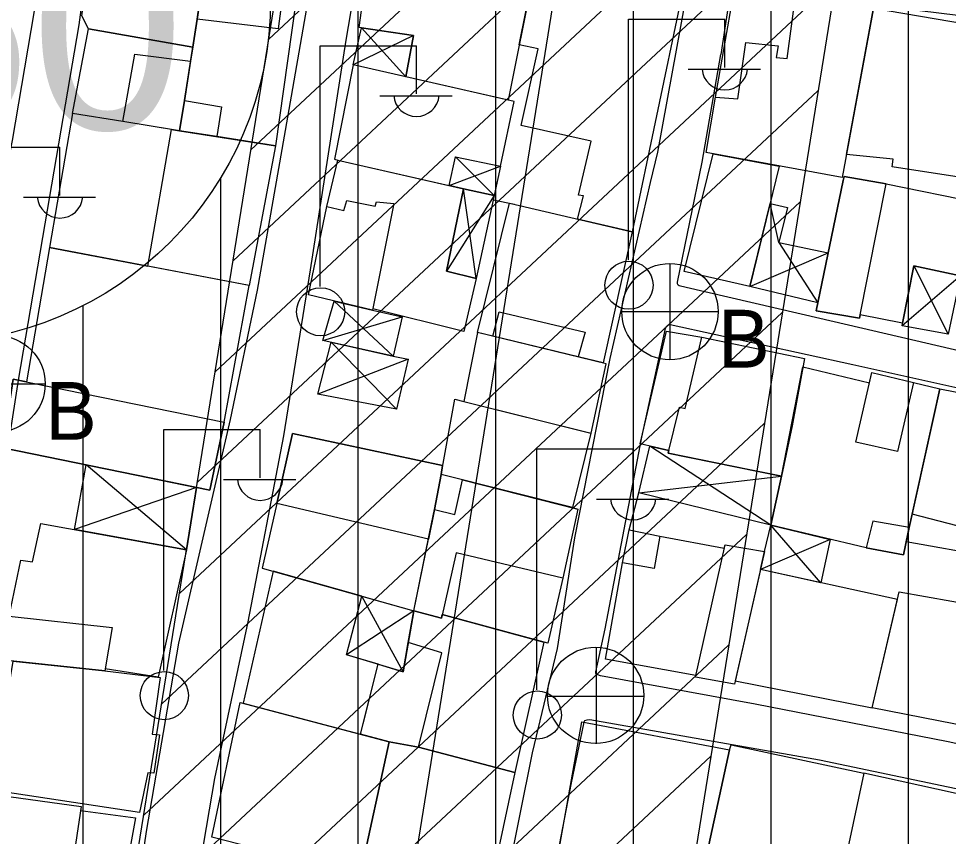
# Model space of a CAD drawing. Extents: x 417997 to 421451, y 4451742 to 4455216.
# Drawn here: x 419548.1 to 419615.7, y 4453269.9 to 4453329.3 of the extents above; entities that cross this region are included whole.
import ezdxf

# ---------------------------------------------------------------- set-up
doc = ezdxf.new("R2010")
doc.units = 0
for name, color, linetype in [('B_Mesken', 7, 'Continuous'), ('B_Sundurma', 7, 'Continuous'), ('B_Teras', 7, 'Continuous'), ('S_Elektrik_Diregi', 7, 'Continuous'), ('S_Rogar_Kapagi', 7, 'Continuous'), ('S_Rogar_Kapagi_Buski', 7, 'Continuous'), ('Sinir_Duvar_tek_tarafa_ait', 7, 'Continuous'), ('SM_DAIRE', 7, 'Continuous'), ('SM_TAKS', 7, 'Continuous'), ('TA_ENH_154', 7, 'Continuous'), ('TA_ENH_KORUMA', 7, 'Continuous'), ('TA_ENH_TARAMA', 7, 'Continuous'), ('TR_ORTAYOGUNKONUT', 7, 'Continuous'), ('Yol_Sose', 7, 'Continuous')]:
    doc.layers.add(name, color=color, linetype=linetype)

msp = doc.modelspace()

# ---------------------------------------------------------------- linework, layer by layer
at = {"layer": 'B_Mesken'}
for points in [[(419553.175, 4453328.574), (419552.696, 4453329.533), (419553.4, 4453334.468), (419561.69, 4453333.465), (419561.075, 4453329.285), (419560.755, 4453327.247)], [(419567.543, 4453333.044), (419567.868, 4453333.039), (419567.845, 4453332.674), (419568.527, 4453332.612), (419566.77, 4453320.085), (419562.49, 4453320.749), (419559.778, 4453321.175), (419560.143, 4453323.358), (419561.075, 4453329.285), (419561.708, 4453333.585)], [(419576.229, 4453325.079), (419576.795, 4453328.08), (419572.838, 4453328.666), (419573.531, 4453333.643), (419585.439, 4453332.226), (419583.671, 4453323.389)], [(419585.439, 4453332.226), (419596.222, 4453330.703), (419592.696, 4453313.817), (419588.713, 4453314.749), (419589.148, 4453316.438), (419588.79, 4453316.486), (419589.711, 4453320.411), (419584.61, 4453321.545), (419585.865, 4453327.131), (419584.478, 4453327.421)], [(419604.518, 4453330.589), (419604.592, 4453331.135), (419610.219, 4453330.085), (419607.954, 4453317.762), (419598.062, 4453319.582), (419598.753, 4453323.62), (419600.055, 4453331.099)], [(419608.264, 4453319.446), (419610.219, 4453330.085), (419620.332, 4453328.347), (419618.342, 4453317.514), (419611.594, 4453318.558), (419611.661, 4453319.098)], [(419552.014, 4453322.428), (419553.175, 4453328.574), (419560.755, 4453327.247), (419560.593, 4453326.222), (419559.778, 4453321.175), (419555.667, 4453321.838)], [(419571.303, 4453319.039), (419579.383, 4453317.197), (419579.852, 4453319.28), (419583.128, 4453318.587), (419584.117, 4453323.288), (419572.398, 4453325.948), (419571.049, 4453319.112)], [(419552.014, 4453322.428), (419550.338, 4453312.673), (419557.481, 4453311.322), (419559.208, 4453321.267), (419555.667, 4453321.838)], [(419559.208, 4453321.267), (419559.778, 4453321.175), (419566.77, 4453320.085), (419564.843, 4453309.93), (419557.481, 4453311.322)], [(419596.475, 4453310.944), (419598.578, 4453319.487), (419603.374, 4453318.605), (419601.241, 4453309.86)], [(419570.487, 4453315.669), (419571.303, 4453319.039), (419580.425, 4453316.96), (419579.201, 4453310.959), (419581.337, 4453310.437), (419580.447, 4453306.569), (419573.827, 4453308.231), (419573.804, 4453308.119), (419569.168, 4453309.235)], [(419612.334, 4453307.177), (419609.264, 4453307.785), (419609.216, 4453307.541), (419606.051, 4453308.074), (419608.033, 4453317.561), (419608.082, 4453317.839), (419611.157, 4453317.321), (419617.818, 4453315.964), (419616.553, 4453310.619), (419613.164, 4453311.362)], [(419592.696, 4453313.817), (419590.578, 4453304.292), (419588.765, 4453304.733), (419582.554, 4453306.24), (419581.453, 4453306.507), (419583.774, 4453315.904)], [(419563.042, 4453299.992), (419564.843, 4453309.93), (419550.338, 4453312.673), (419548.674, 4453302.925), (419547.694, 4453303.125), (419546.943, 4453298.127), (419561.991, 4453295.052)], [(419580.454, 4453301.482), (419589.705, 4453299.195), (419590.787, 4453304.242), (419581.453, 4453306.507)], [(419595.185, 4453306.612), (419597.749, 4453306.175), (419605.204, 4453304.626), (419604.318, 4453299.725), (419603.54, 4453296.058), (419601.108, 4453296.551), (419595.309, 4453297.733), (419595.358, 4453297.93), (419593.263, 4453298.415)], [(419605.092, 4453304.005), (419609.941, 4453302.854), (419610.113, 4453303.602), (419613.145, 4453302.884), (419615.053, 4453302.425), (419612.819, 4453292.344), (419612.404, 4453290.354), (419609.683, 4453290.857), (419602.769, 4453292.498), (419603.54, 4453296.058)], [(419618.592, 4453290.239), (419612.598, 4453291.287), (419612.819, 4453292.344), (419613.033, 4453293.308), (419615.053, 4453302.425), (419624.965, 4453300.468), (419624.846, 4453300.009), (419622.416, 4453289.106), (419618.522, 4453289.909)], [(419589.67, 4453299.204), (419588.351, 4453293.79), (419578.793, 4453296.199), (419579.791, 4453301.671), (419580.454, 4453301.482)], [(419576.818, 4453286.284), (419577.88, 4453291.488), (419577.987, 4453292.011), (419578.32, 4453293.645), (419578.793, 4453296.199), (419578.91, 4453296.841), (419567.998, 4453299.18), (419566.868, 4453294.087), (419565.792, 4453289.393)], [(419587.638, 4453288.666), (419586.565, 4453283.93), (419578.887, 4453286.025), (419578.826, 4453285.757), (419576.818, 4453286.284), (419577.987, 4453292.011), (419578.32, 4453293.645), (419579.802, 4453293.274), (419580.241, 4453295.245), (419580.365, 4453295.803), (419588.748, 4453293.662)], [(419554.373, 4453282.071), (419554.348, 4453281.927), (419546.818, 4453282.714), (419547.404, 4453285.894), (419548.254, 4453289.953), (419549.1, 4453289.844), (419549.703, 4453292.622), (419560.29, 4453290.722), (419558.228, 4453281.469)], [(419597.31, 4453281.59), (419590.747, 4453282.769), (419591.98, 4453289.772), (419592.461, 4453292.167), (419594.7, 4453291.702), (419599.379, 4453290.836), (419599.436, 4453291.089), (419602.305, 4453290.594), (419600.127, 4453280.955), (419597.281, 4453281.462)], [(419566.584, 4453289.169), (419564.406, 4453279.56), (419572.944, 4453277.31), (419574.234, 4453282.393), (419571.931, 4453283.074), (419573.049, 4453287.347)], [(419611.96, 4453287.098), (419602.007, 4453289.274), (419600.18, 4453281.189), (419610.129, 4453279.228)], [(419610.129, 4453279.228), (419612.09, 4453287.66), (419621.652, 4453285.977), (419619.783, 4453277.34)], [(419573.145, 4453278.064), (419574.234, 4453282.393), (419576.045, 4453281.858), (419576.417, 4453283.989), (419576.818, 4453286.284), (419578.826, 4453285.757), (419578.887, 4453286.025), (419586.258, 4453284.013), (419584.161, 4453274.542), (419577.157, 4453276.362), (419575.014, 4453276.765), (419572.944, 4453277.31)], [(419556.879, 4453271.63), (419546.135, 4453273.237), (419547.699, 4453282.622), (419554.348, 4453281.927), (419558.379, 4453281.44), (419557.804, 4453277.312), (419558.339, 4453277.265), (419557.915, 4453274.478), (419557.493, 4453274.508)], [(419562.124, 4453269.822), (419564.194, 4453279.616), (419575.014, 4453276.765), (419572.911, 4453267.074)], [(419599.768, 4453276.191), (419597.534, 4453265.939), (419587.202, 4453268.01), (419589.028, 4453278.212)], [(419584.161, 4453274.542), (419582.001, 4453264.44), (419578.197, 4453265.381), (419575.141, 4453266.263), (419572.911, 4453267.074), (419575.014, 4453276.765), (419577.157, 4453276.362)], [(419599.768, 4453276.191), (419599.88, 4453276.542), (419609.53, 4453274.479), (419607.662, 4453265.742), (419607.549, 4453265.255), (419603.444, 4453266.034), (419602.599, 4453262.654), (419596.699, 4453263.807), (419597.275, 4453265.991), (419597.534, 4453265.939)], [(419619.286, 4453271.927), (419618.796, 4453271.987), (419618.881, 4453272.42), (419609.53, 4453274.479), (419607.662, 4453265.742), (419617.52, 4453263.651)], [(419552.593, 4453271.76), (419556.596, 4453271.228), (419555.818, 4453266.963), (419556.483, 4453266.894), (419555.597, 4453261.363), (419551.153, 4453262.159), (419551.13, 4453262.009), (419542.078, 4453263.446), (419543.669, 4453273.288), (419552.637, 4453272.057)]]:
    msp.add_lwpolyline(points, close=True, dxfattribs=at)
at = {"layer": 'B_Sundurma'}
for p, q in [((419573.01, 4453328.641), (419576.229, 4453325.079)), ((419576.795, 4453328.08), (419572.398, 4453325.948)), ((419579.852, 4453319.28), (419582.646, 4453316.46)), ((419579.383, 4453317.197), (419583.128, 4453318.587)), ((419581.337, 4453310.437), (419580.425, 4453316.96)), ((419582.646, 4453316.46), (419579.201, 4453310.959)), ((419603.356, 4453313.057), (419602.709, 4453315.878)), ((419603.356, 4453313.057), (419606.173, 4453308.656)), ((419601.241, 4453309.86), (419606.933, 4453312.294)), ((419613.164, 4453311.362), (419615.655, 4453306.396)), ((419616.553, 4453310.619), (419612.304, 4453306.997)), ((419571.032, 4453308.786), (419575.317, 4453304.8)), ((419570.2, 4453305.931), (419575.98, 4453307.645)), ((419570.816, 4453305.795), (419575.566, 4453300.933)), ((419576.393, 4453304.561), (419569.844, 4453302.038)), ((419602.769, 4453292.498), (419593.979, 4453298.249)), ((419560.29, 4453290.722), (419553.009, 4453296.887)), ((419593.168, 4453294.857), (419603.54, 4453296.058)), ((419561.028, 4453295.248), (419552.144, 4453292.184)), ((419606.394, 4453288.315), (419602.769, 4453292.498)), ((419607.085, 4453291.473), (419602.007, 4453289.274)), ((419576.045, 4453281.858), (419573.049, 4453287.347)), ((419576.818, 4453286.284), (419571.931, 4453283.074))]:
    msp.add_line(p, q, dxfattribs=at)
for points in [[(419573.01, 4453328.641), (419576.795, 4453328.08), (419576.229, 4453325.079), (419572.398, 4453325.948)], [(419580.425, 4453316.96), (419579.383, 4453317.197), (419579.852, 4453319.28), (419583.128, 4453318.587), (419582.646, 4453316.46)], [(419582.646, 4453316.46), (419581.337, 4453310.437), (419579.201, 4453310.959), (419580.425, 4453316.96)], [(419601.241, 4453309.86), (419602.709, 4453315.878), (419603.969, 4453315.587), (419603.356, 4453313.057), (419606.933, 4453312.294), (419606.173, 4453308.656)], [(419612.334, 4453307.177), (419613.164, 4453311.362), (419616.553, 4453310.619), (419615.655, 4453306.396), (419612.304, 4453306.997)], [(419570.2, 4453305.931), (419571.032, 4453308.786), (419573.804, 4453308.119), (419575.98, 4453307.645), (419575.317, 4453304.8)], [(419570.816, 4453305.795), (419575.317, 4453304.8), (419576.393, 4453304.561), (419575.566, 4453300.933), (419569.844, 4453302.038)], [(419602.769, 4453292.498), (419593.168, 4453294.857), (419593.979, 4453298.249), (419595.358, 4453297.93), (419595.309, 4453297.733), (419603.54, 4453296.058)], [(419561.028, 4453295.248), (419560.29, 4453290.722), (419552.144, 4453292.184), (419553.009, 4453296.887)], [(419607.085, 4453291.473), (419606.394, 4453288.315), (419602.007, 4453289.274), (419602.305, 4453290.594), (419602.769, 4453292.498)], [(419576.818, 4453286.284), (419576.045, 4453281.858), (419571.931, 4453283.074), (419573.049, 4453287.347)]]:
    msp.add_lwpolyline(points, close=True, dxfattribs=at)
at = {"layer": 'B_Teras'}
for points in [[(419561.075, 4453329.285), (419561.708, 4453333.585), (419567.543, 4453333.044), (419566.964, 4453328.567)], [(419604.592, 4453331.135), (419610.219, 4453330.085), (419607.954, 4453317.762), (419598.062, 4453319.582), (419598.753, 4453323.62), (419600.362, 4453323.48), (419600.959, 4453327.574), (419603.292, 4453327.347), (419603.156, 4453326.491), (419603.953, 4453326.413)], [(419555.667, 4453321.838), (419556.535, 4453326.744), (419560.593, 4453326.222), (419560.143, 4453323.358), (419559.778, 4453321.175)], [(419559.778, 4453321.175), (419560.143, 4453323.358), (419562.842, 4453322.897), (419562.49, 4453320.749)], [(419608.033, 4453317.561), (419606.051, 4453308.074), (419609.216, 4453307.541), (419611.157, 4453317.321), (419608.082, 4453317.839)], [(419569.168, 4453309.235), (419570.487, 4453315.669), (419571.731, 4453315.382), (419571.939, 4453316.098), (419574.007, 4453315.69), (419574.107, 4453316.005), (419575.373, 4453315.885), (419573.804, 4453308.119)], [(419588.765, 4453304.733), (419582.554, 4453306.24), (419583.023, 4453308.018), (419589.269, 4453306.536)], [(419595.309, 4453297.733), (419596.127, 4453301.09), (419596.535, 4453300.976), (419597.749, 4453306.175), (419605.204, 4453304.626), (419604.318, 4453299.725), (419603.54, 4453296.058), (419601.108, 4453296.551)], [(419608.946, 4453298.542), (419610.113, 4453303.602), (419613.145, 4453302.884), (419611.981, 4453297.869)], [(419547.694, 4453303.125), (419563.042, 4453299.992), (419561.991, 4453295.052), (419546.943, 4453298.127)], [(419615.053, 4453302.425), (419624.965, 4453300.468), (419624.846, 4453300.009), (419622.416, 4453289.106), (419618.522, 4453289.909), (419618.919, 4453291.779), (419613.033, 4453293.308)], [(419567.998, 4453299.18), (419578.91, 4453296.841), (419578.793, 4453296.199), (419578.32, 4453293.645), (419577.88, 4453291.488), (419566.868, 4453294.087)], [(419578.826, 4453285.757), (419576.818, 4453286.284), (419578.32, 4453293.645), (419579.802, 4453293.274), (419580.365, 4453295.803), (419588.351, 4453293.79), (419588.748, 4453293.662), (419587.638, 4453288.666), (419579.895, 4453290.507)], [(419612.404, 4453290.354), (419612.819, 4453292.344), (419610.175, 4453292.791), (419609.683, 4453290.857)], [(419591.98, 4453289.772), (419592.461, 4453292.167), (419594.7, 4453291.702), (419594.281, 4453289.353)], [(419600.127, 4453280.955), (419597.281, 4453281.462), (419599.436, 4453291.089), (419602.305, 4453290.594)], [(419586.258, 4453284.013), (419584.161, 4453274.542), (419577.157, 4453276.362), (419578.851, 4453283.226), (419576.417, 4453283.989), (419576.818, 4453286.284), (419578.826, 4453285.757), (419578.887, 4453286.025)], [(419547.404, 4453285.894), (419554.895, 4453285.064), (419554.348, 4453281.927), (419546.818, 4453282.714)], [(419543.669, 4453273.288), (419552.637, 4453272.057), (419551.13, 4453262.009), (419542.078, 4453263.446)]]:
    msp.add_lwpolyline(points, close=True, dxfattribs=at)
at = {"layer": 'S_Elektrik_Diregi'}
for p, q in [((419592.414, 4453311.777), (419592.414, 4453329.277)), ((419592.414, 4453329.277), (419599.414, 4453329.277)), ((419599.414, 4453325.777), (419599.414, 4453329.277)), ((419570.004, 4453309.851), (419570.004, 4453327.351)), ((419570.004, 4453327.351), (419577.004, 4453327.351)), ((419577.004, 4453323.851), (419577.004, 4453327.351)), ((419596.754, 4453325.637), (419602.004, 4453325.637)), ((419574.344, 4453323.711), (419579.594, 4453323.711)), ((419544.098, 4453319.973), (419551.098, 4453319.973)), ((419551.098, 4453316.473), (419551.098, 4453319.973)), ((419548.438, 4453316.333), (419553.688, 4453316.333)), ((419558.643, 4453281.955), (419558.643, 4453299.455)), ((419558.643, 4453299.455), (419565.643, 4453299.455)), ((419565.643, 4453295.955), (419565.643, 4453299.455)), ((419585.761, 4453280.545), (419585.761, 4453298.045)), ((419585.761, 4453298.045), (419592.761, 4453298.045)), ((419592.761, 4453294.545), (419592.761, 4453298.045)), ((419562.983, 4453295.815), (419568.233, 4453295.815)), ((419590.101, 4453294.405), (419595.351, 4453294.405))]:
    msp.add_line(p, q, dxfattribs=at)
for centre in [(419592.45, 4453309.942), (419570.04, 4453308.016), (419558.679, 4453280.12), (419585.797, 4453278.71)]:
    msp.add_circle(centre, 1.75, dxfattribs=at)
for centre in [(419599.415, 4453325.79), (419577.005, 4453323.864), (419551.098, 4453316.486), (419565.644, 4453295.968), (419592.761, 4453294.558)]:
    msp.add_arc(centre, 1.658, 184.83843, 355.14641, dxfattribs=at)
at = {"layer": 'S_Rogar_Kapagi'}
for p, q in [((419590.085, 4453276.609), (419590.085, 4453283.609)), ((419586.515, 4453280.074), (419593.515, 4453280.074))]:
    msp.add_line(p, q, dxfattribs=at)
msp.add_circle((419590.031, 4453280.137), 3.5, dxfattribs=at)
at = {"layer": 'S_Rogar_Kapagi_Buski'}
for p, q in [((419595.433, 4453311.524), (419595.433, 4453304.524)), ((419591.933, 4453308.024), (419598.933, 4453308.024)), ((419543.024, 4453302.774), (419550.024, 4453302.774))]:
    msp.add_line(p, q, dxfattribs=at)
for centre in [(419595.433, 4453308.024), (419546.524, 4453302.774)]:
    msp.add_circle(centre, 3.5, dxfattribs=at)
at = {"layer": 'Sinir_Duvar_tek_tarafa_ait'}
for points in [[(419584.127, 4453315.821), (419582.574, 4453316.13)], [(419592.461, 4453292.167), (419593.168, 4453294.857)]]:
    msp.add_lwpolyline(points, dxfattribs=at)
at = {"layer": 'SM_DAIRE'}
msp.add_circle((419541.411, 4453330.729), 25, dxfattribs=at)
msp.add_circle((419541.411, 4453330.729), 25, dxfattribs=at)
at = {"layer": 'TA_ENH_154'}
msp.add_lwpolyline([(421244.229, 4452871.733), (420603.453, 4452866.932), (420104.111, 4452747.147), (419709.07, 4452649.72), (419353.297, 4452559.565), (419284.532, 4452601.288), (419287.681, 4452599.871), (419484.079, 4452691.722), (419833.947, 4454863.938), (419862.826, 4455014.236)], dxfattribs=at)
msp.add_lwpolyline([(421244.229, 4452871.733), (420603.453, 4452866.932), (420104.111, 4452747.147), (419709.07, 4452649.72), (419353.297, 4452559.565), (419284.532, 4452601.288), (419287.681, 4452599.871), (419484.079, 4452691.722), (419833.947, 4454863.938), (419862.826, 4455014.236)], dxfattribs=at)
at = {"layer": 'TA_ENH_KORUMA'}
msp.add_line((419466.015, 4452705.355), (419814.248, 4454867.416), dxfattribs=at)
msp.add_line((419466.015, 4452705.355), (419814.248, 4454867.416), dxfattribs=at)
msp.add_lwpolyline([(419883.153, 4455014.021), (419853.647, 4454860.459), (419502.143, 4452678.088), (419329.549, 4452597.37), (419356.508, 4452581.013), (419704.218, 4452669.124), (420099.383, 4452766.582), (420601.013, 4452886.916), (421244.438, 4452891.737)], dxfattribs=at)
msp.add_lwpolyline([(419883.153, 4455014.021), (419853.647, 4454860.459), (419502.143, 4452678.088), (419329.549, 4452597.37), (419356.508, 4452581.013), (419704.218, 4452669.124), (420099.383, 4452766.582), (420601.013, 4452886.916), (421244.438, 4452891.737)], dxfattribs=at)
at = {"layer": 'TA_ENH_TARAMA'}
for p, q in [((419566.271, 4453327.831), (419613.971, 4453372.41)), ((419566.271, 4453327.831), (419613.971, 4453372.41)), ((419564.974, 4453319.774), (419612.673, 4453364.353)), ((419564.974, 4453319.774), (419612.673, 4453364.353)), ((419563.676, 4453311.717), (419611.375, 4453356.295)), ((419563.676, 4453311.717), (419611.375, 4453356.295)), ((419562.378, 4453303.66), (419610.078, 4453348.238)), ((419562.378, 4453303.66), (419610.078, 4453348.238)), ((419561.08, 4453295.603), (419608.78, 4453340.181)), ((419561.08, 4453295.603), (419608.78, 4453340.181)), ((419559.783, 4453287.546), (419607.482, 4453332.124)), ((419559.783, 4453287.546), (419607.482, 4453332.124)), ((419558.485, 4453279.488), (419606.185, 4453324.067)), ((419558.485, 4453279.488), (419606.185, 4453324.067)), ((419557.187, 4453271.431), (419604.887, 4453316.01)), ((419557.187, 4453271.431), (419604.887, 4453316.01)), ((419555.89, 4453263.374), (419603.589, 4453307.953)), ((419555.89, 4453263.374), (419603.589, 4453307.953)), ((419554.592, 4453255.317), (419602.291, 4453299.896)), ((419554.592, 4453255.317), (419602.291, 4453299.896)), ((419553.294, 4453247.26), (419600.994, 4453291.838)), ((419553.294, 4453247.26), (419600.994, 4453291.838)), ((419551.997, 4453239.203), (419599.696, 4453283.781)), ((419551.997, 4453239.203), (419599.696, 4453283.781)), ((419550.699, 4453231.146), (419598.398, 4453275.724)), ((419550.699, 4453231.146), (419598.398, 4453275.724))]:
    msp.add_line(p, q, dxfattribs=at)
at = {"layer": 'TR_ORTAYOGUNKONUT'}
for p, q in [((419572.78, 4453208.273), (419572.78, 4453390.173)), ((419572.78, 4453208.273), (419572.78, 4453390.173)), ((419582.78, 4453219.999), (419582.78, 4453389.263)), ((419582.78, 4453219.999), (419582.78, 4453389.263)), ((419592.78, 4453231.725), (419592.78, 4453377.085)), ((419592.78, 4453231.725), (419592.78, 4453377.085)), ((419602.78, 4453243.452), (419602.78, 4453375.714)), ((419602.78, 4453243.452), (419602.78, 4453375.714)), ((419612.78, 4453255.178), (419612.78, 4453374.343)), ((419612.78, 4453255.178), (419612.78, 4453374.343)), ((419562.78, 4453198.243), (419562.78, 4453317.754)), ((419562.78, 4453198.243), (419562.78, 4453317.754)), ((419552.78, 4453193.491), (419552.78, 4453308.464)), ((419552.78, 4453193.491), (419552.78, 4453308.464))]:
    msp.add_line(p, q, dxfattribs=at)
at = {"layer": 'Yol_Sose'}
for points in [[(419544.799, 4453336.118), (419549.605, 4453335.7), (419549.884, 4453335.602), (419550.014, 4453335.446), (419550.108, 4453335.193), (419547.63, 4453320.454), (419545.595, 4453310.538), (419543.745, 4453299.406), (419541.636, 4453287.137), (419539.841, 4453276.243), (419538.872, 4453270.55), (419538.75, 4453270.317), (419538.547, 4453270.163), (419538.345, 4453270.077), (419536.512, 4453270.121), (419523.393, 4453270.711), (419514.785, 4453271.208), (419514.336, 4453271.236), (419514.177, 4453271.307), (419514.132, 4453271.434), (419514.584, 4453284.017), (419515.092, 4453299.933), (419515.368, 4453311.629)], [(419552.498, 4453328.859), (419553.33, 4453335.266), (419553.467, 4453335.572), (419553.529, 4453335.672), (419553.759, 4453335.756), (419568.274, 4453333.865), (419569.374, 4453333.715), (419569.491, 4453333.638), (419569.546, 4453333.525), (419569.562, 4453333.309), (419567.633, 4453322.16), (419565.429, 4453309.595), (419563.463, 4453300.177)], [(419553.319, 4453225.573), (419555.915, 4453239.786), (419558.351, 4453252.114), (419560.37, 4453262.421), (419562.347, 4453274.085), (419564.788, 4453285.47), (419564.788, 4453285.47), (419567.365, 4453299.009), (419569.307, 4453311.054), (419571.867, 4453327.607), (419572.865, 4453333.479), (419572.966, 4453333.791), (419573.054, 4453333.935), (419573.261, 4453334.034), (419587.432, 4453332.49), (419593.01, 4453331.682)], [(419593.01, 4453331.682), (419596.483, 4453331.189), (419596.566, 4453331.151), (419596.621, 4453331.033), (419594.523, 4453319.611)], [(419667.635, 4453323.246), (419654.128, 4453325.373), (419647.283, 4453326.124), (419639.775, 4453327.237), (419623.854, 4453328.614), (419608.644, 4453330.489), (419600.107, 4453331.451), (419600.025, 4453331.448), (419599.919, 4453331.419), (419599.832, 4453331.356), (419599.137, 4453326.703)], [(419543.304, 4453275.052), (419545.164, 4453285.598), (419546.694, 4453294.262), (419548.075, 4453303.047), (419550.019, 4453314.405), (419552.498, 4453328.859)], [(419662.136, 4453306.953), (419655.717, 4453300.343), (419651.893, 4453296.528), (419651.765, 4453296.45), (419651.442, 4453296.318), (419651.2, 4453296.285), (419650.532, 4453296.387), (419631.057, 4453301.662), (419626.626, 4453302.809), (419606.316, 4453307.537), (419596.62, 4453309.789), (419596.09, 4453309.908), (419596.017, 4453309.959), (419595.982, 4453310.043), (419595.97, 4453310.122), (419595.977, 4453310.158), (419597.785, 4453318.897), (419599.137, 4453326.703)], [(419594.523, 4453319.611), (419593.989, 4453317.415), (419591.064, 4453304.615)], [(419590.722, 4453284.98), (419593.382, 4453298.897), (419595.116, 4453306.795), (419595.148, 4453306.911), (419595.275, 4453307.034), (419595.442, 4453307.082), (419608.728, 4453304.187), (419625.294, 4453300.491), (419640.361, 4453296.245), (419650.167, 4453293.606), (419650.399, 4453293.494), (419650.529, 4453293.412), (419650.616, 4453293.237), (419650.611, 4453292.991), (419646.729, 4453286.375), (419639.254, 4453272.631), (419638.877, 4453272.015), (419638.802, 4453271.934), (419638.754, 4453271.901), (419632.469, 4453273.097)], [(419591.064, 4453304.615), (419588.503, 4453291.58), (419587.245, 4453283.543)], [(419563.463, 4453300.177), (419559.701, 4453283.934), (419557.351, 4453270.233), (419555.188, 4453255.385), (419553.575, 4453244.368), (419550.952, 4453227.227), (419549.789, 4453220.538), (419549.689, 4453220.111), (419549.575, 4453220.06), (419549.42, 4453220.049), (419540.71, 4453225.942), (419539.587, 4453226.741)], [(419632.469, 4453273.097), (419615.651, 4453276.752), (419601.618, 4453279.489), (419590.38, 4453281.564), (419590.066, 4453281.669), (419590.038, 4453281.721), (419590.042, 4453281.839), (419590.722, 4453284.98)], [(419587.245, 4453283.543), (419585.424, 4453275.966), (419582.677, 4453262.347), (419579.788, 4453247.858), (419577.288, 4453235.516), (419575.716, 4453227.461)], [(419588.277, 4453273.788), (419589.163, 4453278.059), (419589.184, 4453278.162), (419589.254, 4453278.299), (419589.412, 4453278.351), (419589.604, 4453278.374), (419606.29, 4453275.451), (419619.573, 4453272.661), (419635.972, 4453269.074), (419636.286, 4453268.965), (419636.429, 4453268.878), (419636.536, 4453268.729), (419636.598, 4453268.588), (419636.597, 4453268.392), (419636.569, 4453268.262), (419629.927, 4453258.225), (419625.1, 4453250.103), (419616.822, 4453238.363), (419607.595, 4453225.952)], [(419583.795, 4453249.832), (419585.786, 4453260.81), (419588.277, 4453273.788)]]:
    msp.add_lwpolyline(points, dxfattribs=at)

# ---------------------------------------------------------------- texts
at = {"layer": 'S_Rogar_Kapagi_Buski'}
for p in [(419598.933, 4453303.959), (419550.024, 4453298.709)]:
    msp.add_text('B', height=4.2, dxfattribs=at).set_placement(p)
at = {"layer": 'SM_TAKS'}
msp.add_text('350', height=15, dxfattribs=at).set_placement((419526.669, 4453321.285))
msp.add_text('350', height=15, dxfattribs=at).set_placement((419526.669, 4453321.285))

doc.saveas('drawing.dxf')
